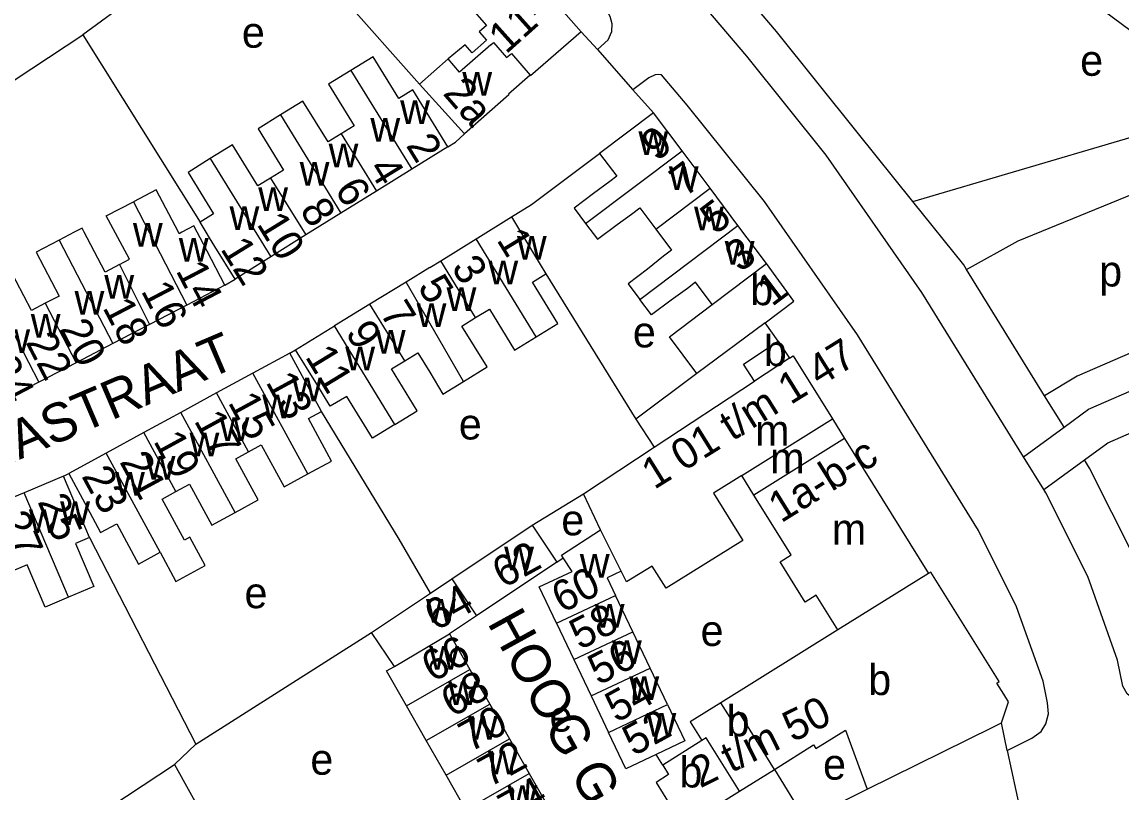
# Model space of a CAD drawing. Extents: x 159261 to 160849, y 382514 to 384534.
# Drawn here: x 160447.1 to 160589.8, y 383428.1 to 383528 of the extents above; entities that cross this region are included whole.
import ezdxf

# ---------------------------------------------------------------- set-up
doc = ezdxf.new("R2010")
doc.units = 0
for name, color, linetype in [('BLT_Basislijn', 7, 'Continuous'), ('BLT_Bebouwing', 7, 'Continuous'), ('BLT_Centroide', 7, 'Continuous'), ('BLT_Huisnummer', 7, 'Continuous'), ('BLT_Huisnummer_ tussenligend', 7, 'Continuous'), ('BLT_Huisnummer_reeks', 7, 'Continuous'), ('BLT_Onderdoorgang_en_onderverdeling', 7, 'Continuous'), ('BLT_Onderverdeling_panden', 7, 'Continuous'), ('BLT_Straatnaam', 7, 'Continuous'), ('BLT_Vlakafsluiter', 7, 'Continuous')]:
    doc.layers.add(name, color=color, linetype=linetype)

msp = doc.modelspace()

# ---------------------------------------------------------------- linework, layer by layer
at = {"layer": 'BLT_Basislijn'}
for p, q in [((160478.05, 383543.24), (160498.66, 383519.94)), ((160476.92, 383542.41), (160455.01, 383526.34)), ((160438.32, 383515.32), (160455.01, 383526.34)), ((160455.01, 383526.34), (160470.22, 383502.03)), ((160519.64, 383526.74), (160521.77, 383524.41)), ((160526.35, 383519.21), (160529.01, 383516.2)), ((160473.44, 383493.86), (160474.76, 383494.65)), ((160515.08, 383495.32), (160526.75, 383476.49)), ((160545.2, 383486.59), (160543.52, 383489)), ((160481.85, 383485.05), (160482.62, 383485.5)), ((160585.43, 383477.77), (160602.38, 383485.17)), ((160534.66, 383482.43), (160526.75, 383476.49)), ((160526.75, 383476.49), (160529.13, 383472.88)), ((160452.5, 383469.11), (160453.19, 383469.44)), ((160513.28, 383462.74), (160519.93, 383466.83)), ((160455.89, 383461.15), (160469.68, 383434.36)), ((160516.47, 383457.96), (160517.31, 383458.51)), ((160469.68, 383434.36), (160492.47, 383448.85)), ((160574.89, 383433.54), (160574.13, 383437.11)), ((160469.68, 383434.36), (160466.9, 383431.72)), ((160530.22, 383431.64), (160529.35, 383433.03)), ((160544.71, 383431.08), (160548.75, 383424.52)), ((160548.75, 383424.52), (160556.74, 383428.5))]:
    msp.add_line(p, q, dxfattribs=at)
for points in [[(160555.44, 383513.71), (160544.97, 383526.75), (160528.63, 383546.01), (160486.6, 383593.86), (160467.98, 383614.38), (160463.08, 383619.66)], [(160576.99, 383471.63), (160563.82, 383492.92), (160551.43, 383510.71), (160541.12, 383523.57), (160524.85, 383542.74), (160482.88, 383590.53), (160474.35, 383599.93)], [(160521.77, 383524.41), (160523.14, 383525.68), (160523.64, 383526.77), (160523.66, 383527.77), (160523.39, 383528.71), (160522.91, 383529.57), (160517.28, 383536.21), (160475.42, 383583.87), (160474.27, 383585.14), (160471.26, 383582.41)], [(160562.63, 383504.74), (160631.58, 383525.05), (160641.9, 383538.89)], [(160574.89, 383433.54), (160578.08, 383435.13), (160579.28, 383436), (160579.88, 383436.97), (160580.24, 383438.28), (160580.13, 383439.72), (160579.53, 383442.5), (160576.11, 383452.17), (160571.15, 383462.07), (160555.46, 383487.43), (160543.42, 383504.72), (160533.4, 383517.2), (160530.07, 383521.13), (160529.69, 383521.2), (160529.25, 383521.16), (160528.42, 383520.77), (160526.35, 383519.21)], [(160502.36, 383511.82), (160503.37, 383512.41), (160504.53, 383513.51)], [(160562.63, 383504.74), (160555.44, 383513.71)], [(160510.59, 383502.71), (160513.22, 383504.34), (160522.04, 383510.96)], [(160569.62, 383495.89), (160576.32, 383499.61), (160593.32, 383506.58), (160596.37, 383499.32)], [(160569.62, 383495.89), (160569.26, 383496.49), (160562.63, 383504.74)], [(160579.74, 383479.54), (160569.62, 383495.89)], [(160584.9, 383471.2), (160587.93, 383473.41), (160634.85, 383493.87)], [(160600.58, 383489.31), (160583.94, 383482.06), (160579.74, 383479.54)], [(160582.26, 383475.47), (160579.74, 383479.54)], [(160500.09, 383453.94), (160496.03, 383460.92), (160485.96, 383477.48)], [(160582.26, 383475.47), (160585.43, 383477.77)], [(160576.99, 383471.63), (160582.26, 383475.47)], [(160579.63, 383467.37), (160576.99, 383471.63)], [(160579.63, 383467.37), (160584.9, 383471.2)], [(160596.19, 383443.52), (160595.43, 383447.01), (160591.33, 383458.64), (160585.57, 383470.12), (160584.9, 383471.2)], [(160592.34, 383440.05), (160591.35, 383440.13), (160590.45, 383440.87), (160589.89, 383441.87), (160589.17, 383445.23), (160585.33, 383456.09), (160579.89, 383466.95), (160579.63, 383467.37)]]:
    msp.add_lwpolyline(points, dxfattribs=at)
at = {"layer": 'BLT_Bebouwing'}
for p, q in [((160511.74, 383535.78), (160519.64, 383526.74)), ((160502.39, 383523.2), (160498.66, 383519.94)), ((160504.53, 383513.51), (160498.66, 383519.94)), ((160529.01, 383516.2), (160522.04, 383510.96)), ((160532.72, 383511.27), (160529.01, 383516.2)), ((160502.36, 383511.82), (160497.67, 383508.91)), ((160536.35, 383506.43), (160532.72, 383511.27)), ((160497.67, 383508.91), (160493.09, 383506.06)), ((160493.09, 383506.06), (160488.5, 383503.21)), ((160539.98, 383501.59), (160536.35, 383506.43)), ((160488.5, 383503.21), (160483.94, 383500.38)), ((160501.43, 383497.04), (160506.02, 383499.86)), ((160479.39, 383497.56), (160474.76, 383494.65)), ((160500, 383496.16), (160501.43, 383497.04)), ((160500, 383496.16), (160496.94, 383494.28)), ((160496.94, 383494.28), (160492.25, 383491.41)), ((160473.44, 383493.86), (160468.49, 383491.28)), ((160492.25, 383491.41), (160487.65, 383488.58)), ((160468.49, 383491.28), (160463.68, 383488.78)), ((160463.68, 383488.78), (160458.93, 383486.31)), ((160543.52, 383489), (160534.66, 383482.43)), ((160458.93, 383486.31), (160454.16, 383483.82)), ((160545.2, 383486.59), (160546.64, 383484.39)), ((160454.16, 383483.82), (160449.34, 383481.31)), ((160477.09, 383482.46), (160472.37, 383479.89)), ((160449.34, 383481.31), (160444.57, 383478.83)), ((160472.37, 383479.89), (160467.72, 383477.35)), ((160467.72, 383477.35), (160462.93, 383474.75)), ((160552.22, 383476.52), (160553.8, 383473.99)), ((160462.93, 383474.75), (160458.04, 383472.08)), ((160519.93, 383466.83), (160529.13, 383472.88)), ((160553.8, 383473.99), (160564.69, 383456.47)), ((160458.04, 383472.08), (160453.19, 383469.44)), ((160452.5, 383469.11), (160447.4, 383466.96)), ((160542.04, 383466.66), (160540.46, 383469.19)), ((160447.4, 383466.96), (160442.42, 383464.86)), ((160522.15, 383462.16), (160519.93, 383466.83)), ((160513.28, 383462.74), (160516.47, 383457.96)), ((160516.47, 383457.96), (160506.08, 383451.01)), ((160518.46, 383456.76), (160517.31, 383458.51)), ((160525.52, 383455.38), (160524.85, 383456.8)), ((160526.35, 383448.93), (160524.11, 383453.64)), ((160516.45, 383450.03), (160518.69, 383445.31)), ((160528.59, 383444.22), (160526.35, 383448.93)), ((160552.92, 383449.18), (160537.75, 383439.71)), ((160518.69, 383445.31), (160520.94, 383440.6)), ((160505.21, 383444.02), (160507.78, 383439.52)), ((160530.84, 383439.5), (160528.59, 383444.22)), ((160520.94, 383440.6), (160523.18, 383435.88)), ((160499.56, 383434.83), (160496.99, 383439.33)), ((160507.78, 383439.52), (160510.35, 383435.03)), ((160537.75, 383439.71), (160533.79, 383437.24)), ((160533.79, 383437.24), (160535.31, 383434.81)), ((160502.13, 383430.33), (160499.56, 383434.83)), ((160510.35, 383435.03), (160512.91, 383430.53)), ((160535.31, 383434.81), (160530.22, 383431.64)), ((160455.71, 383424.35), (160466.9, 383431.72)), ((160466.9, 383431.72), (160474.55, 383418.01)), ((160504.7, 383425.84), (160502.13, 383430.33)), ((160512.91, 383430.53), (160515.48, 383426.03)), ((160540.17, 383428.25), (160544.71, 383431.08))]:
    msp.add_line(p, q, dxfattribs=at)
for points in [[(160581.47, 383531.81), (160582.99, 383530.7), (160585.33, 383531.05), (160593.01, 383525.34), (160603.31, 383526.84)], [(160505.17, 383530.05), (160507.36, 383527.53), (160506.43, 383526.72), (160507.37, 383525.65)], [(160507.37, 383525.65), (160505.5, 383524), (160504.59, 383525.05), (160502.39, 383523.2)], [(160519.64, 383526.74), (160513.09, 383521.01), (160513.02, 383521.09)], [(160502.36, 383511.82), (160497.81, 383519.2), (160496.01, 383518.08), (160492.68, 383523.48), (160489.78, 383521.7)], [(160489.78, 383521.7), (160486.89, 383519.92), (160490.21, 383514.54), (160488.51, 383513.5)], [(160513.02, 383521.09), (160510.21, 383518.63), (160510.28, 383518.55), (160504.53, 383513.51)], [(160488.51, 383513.5), (160486.82, 383512.45), (160483.56, 383517.74), (160480.65, 383515.95)], [(160480.65, 383515.95), (160477.74, 383514.15), (160481.05, 383508.79), (160479.38, 383507.76)], [(160479.38, 383507.76), (160477.72, 383506.74), (160474.44, 383512.06), (160471.55, 383510.28)], [(160471.55, 383510.28), (160468.67, 383508.5), (160471.97, 383503.14), (160470.22, 383502.03)], [(160522.04, 383510.96), (160524.27, 383508), (160523.38, 383507.33), (160521.26, 383505.74), (160518.74, 383503.85), (160520.22, 383501.88)], [(160473.44, 383493.86), (160471.13, 383498.29), (160470.24, 383500), (160469.87, 383500.73), (160469.44, 383501.55), (160467.87, 383500.73), (160467.51, 383500.54), (160467.42, 383500.73), (160464.55, 383506.24), (160461.59, 383504.69)], [(160459.76, 383496.54), (160461.07, 383497.22), (160458.07, 383502.86), (160461.59, 383504.69)], [(160520.22, 383501.88), (160521.77, 383499.83), (160524.33, 383501.75), (160526.15, 383503.08), (160527.25, 383503.91), (160529.31, 383501.15)], [(160474.76, 383494.65), (160472.14, 383498.9), (160471.46, 383500), (160471.02, 383500.73), (160470.22, 383502.03)], [(160506.02, 383499.86), (160506.26, 383500), (160510.59, 383502.71)], [(160510.59, 383502.71), (160513.61, 383497.74), (160515.08, 383495.32)], [(160543.69, 383496.66), (160541.18, 383500), (160539.98, 383501.59)], [(160459.76, 383496.54), (160457.9, 383495.57), (160455.59, 383500), (160455.21, 383500.73), (160454.93, 383501.28), (160453.9, 383500.74), (160452.62, 383500.07), (160451.95, 383499.72)], [(160483.94, 383500.38), (160479.39, 383497.56)], [(160529.31, 383501.15), (160531.37, 383498.4), (160530.31, 383497.61), (160528.26, 383495.93), (160525.75, 383494.04), (160527.26, 383492.03)], [(160451.95, 383499.72), (160448.97, 383498.17), (160451.94, 383492.46), (160450.15, 383491.52)], [(160450.15, 383491.52), (160448.36, 383490.59), (160445.39, 383496.28), (160442.36, 383494.7)], [(160543.52, 383489), (160547.22, 383491.79), (160543.69, 383496.66)], [(160513.8, 383487.18), (160516.61, 383488.9), (160513.33, 383494.24), (160515.08, 383495.32)], [(160536.65, 383491.35), (160534.48, 383494.24), (160533.43, 383493.45), (160531.33, 383491.94), (160528.77, 383490.02), (160527.26, 383492.03)], [(160534.66, 383482.43), (160531.09, 383487.16), (160536.65, 383491.35)], [(160505.96, 383489.67), (160507.74, 383490.76), (160510.99, 383485.46), (160513.8, 383487.18)], [(160482.62, 383485.5), (160487.65, 383488.58)], [(160504.38, 383481.38), (160507.44, 383483.26), (160504.18, 383488.57), (160505.96, 383489.67)], [(160542.13, 383481.42), (160540.68, 383483.62), (160545.2, 383486.59)], [(160481.85, 383485.05), (160477.09, 383482.46)], [(160485.96, 383477.48), (160484.24, 383480.67), (160481.85, 383485.05)], [(160495.49, 383475.81), (160492.58, 383474.03), (160489.25, 383479.45), (160487.1, 383478.17), (160485.23, 383481.24), (160482.62, 383485.5)], [(160496.77, 383484.04), (160498.46, 383485.08), (160500, 383482.57)], [(160546.64, 383484.39), (160547.12, 383484.71), (160552.22, 383476.52)], [(160495.49, 383475.81), (160498.39, 383477.59), (160495.07, 383483), (160496.77, 383484.04)], [(160500, 383482.57), (160501.72, 383479.75), (160504.38, 383481.38)], [(160529.13, 383472.88), (160542.13, 383481.42)], [(160484.2, 383469.4), (160487.27, 383471.06), (160484.27, 383476.56), (160485.96, 383477.48)], [(160476.52, 383472.27), (160478.17, 383473.17), (160481.14, 383467.73), (160484.2, 383469.4)], [(160474.77, 383464.39), (160477.78, 383466.03), (160474.87, 383471.37), (160476.52, 383472.27)], [(160455.89, 383461.15), (160454.46, 383464.52), (160452.5, 383469.11)], [(160453.19, 383469.44), (160455.58, 383465.05), (160457.33, 383461.81), (160459.43, 383462.91), (160462.26, 383457.71), (160465.04, 383459.23)], [(160540.46, 383469.19), (160536.8, 383466.92), (160540.62, 383460.78), (160530.65, 383454.57), (160528.85, 383457.45), (160525.52, 383455.38)], [(160465.04, 383459.23), (160467.1, 383455.44), (160470.9, 383457.5), (160468.89, 383461.19), (160468.21, 383460.82), (160465.31, 383466.14), (160467.09, 383467.11)], [(160467.09, 383467.11), (160468.87, 383468.08), (160471.77, 383462.76), (160474.77, 383464.39)], [(160552.92, 383449.18), (160550.12, 383453.67), (160548.67, 383452.77), (160545.43, 383457.98), (160546.88, 383458.89), (160542.04, 383466.66)], [(160502.87, 383455.8), (160513.28, 383462.74)], [(160517.31, 383458.51), (160517.09, 383458.84), (160522.15, 383462.16)], [(160455.89, 383461.15), (160454.08, 383460.36), (160456.44, 383454.81), (160453.18, 383453.42)], [(160453.18, 383453.42), (160450.15, 383452.12), (160447.81, 383457.59), (160445.87, 383456.77)], [(160500.09, 383453.94), (160502.87, 383455.8)], [(160516.45, 383450.03), (160514.21, 383454.75), (160518.46, 383456.76)], [(160524.85, 383456.8), (160523.02, 383455.93), (160524.11, 383453.64)], [(160574.13, 383437.11), (160575.04, 383439.85), (160574.43, 383440.83), (160573.54, 383442.27), (160573.86, 383442.49), (160564.99, 383456.66), (160564.69, 383456.47)], [(160492.47, 383448.85), (160500.09, 383453.94)], [(160506.08, 383451.01), (160502.56, 383448.66)], [(160495.43, 383444.41), (160492.47, 383448.85)], [(160502.56, 383448.66), (160505.21, 383444.02)], [(160496.99, 383439.33), (160494.41, 383443.84), (160495.43, 383444.41)], [(160530.84, 383439.5), (160533.08, 383434.79), (160529.35, 383433.03)], [(160529.35, 383433.03), (160525.42, 383431.17), (160523.18, 383435.88)], [(160544.71, 383431.08), (160549.79, 383434.25), (160550.09, 383433.79), (160553.9, 383436.15), (160556.74, 383428.5)], [(160556.74, 383428.5), (160573.01, 383436.57), (160574.13, 383437.11)], [(160530.22, 383431.64), (160530.99, 383430.4), (160529.35, 383429.38), (160532.11, 383424.97), (160533.76, 383425.98), (160534.52, 383424.72), (160540.17, 383428.25)]]:
    msp.add_lwpolyline(points, dxfattribs=at)
at = {"layer": 'BLT_Onderdoorgang_en_onderverdeling'}
for p, q in [((160540.46, 383469.19), (160552.22, 383476.52)), ((160553.8, 383473.99), (160542.04, 383466.66))]:
    msp.add_line(p, q, dxfattribs=at)
for points in [[(160544.71, 383431.08), (160540.08, 383438.53), (160538.95, 383437.82), (160537.75, 383439.71)], [(160540.17, 383428.25), (160535.86, 383435.16), (160535.31, 383434.81)]]:
    msp.add_lwpolyline(points, dxfattribs=at)
at = {"layer": 'BLT_Onderverdeling_panden'}
for p, q in [((160489.78, 383521.7), (160497.67, 383508.91)), ((160480.65, 383515.95), (160488.5, 383503.21)), ((160488.51, 383513.5), (160493.09, 383506.06)), ((160471.55, 383510.28), (160479.39, 383497.56)), ((160520.22, 383501.88), (160532.72, 383511.27)), ((160479.38, 383507.76), (160483.94, 383500.38)), ((160529.31, 383501.15), (160536.35, 383506.43)), ((160461.59, 383504.69), (160468.49, 383491.28)), ((160527.26, 383492.03), (160539.98, 383501.59)), ((160451.95, 383499.72), (160458.93, 383486.31)), ((160513.8, 383487.18), (160506.02, 383499.86)), ((160505.96, 383489.67), (160501.43, 383497.04)), ((160459.76, 383496.54), (160463.68, 383488.78)), ((160536.65, 383491.35), (160543.69, 383496.66)), ((160442.36, 383494.7), (160449.34, 383481.31)), ((160504.38, 383481.38), (160496.94, 383494.28)), ((160450.15, 383491.52), (160454.16, 383483.82)), ((160496.77, 383484.04), (160492.25, 383491.41)), ((160495.49, 383475.81), (160487.65, 383488.58)), ((160484.2, 383469.4), (160477.09, 383482.46)), ((160476.52, 383472.27), (160472.37, 383479.89)), ((160474.77, 383464.39), (160467.72, 383477.35)), ((160467.09, 383467.11), (160462.93, 383474.75)), ((160465.04, 383459.23), (160458.04, 383472.08)), ((160453.18, 383453.42), (160447.4, 383466.96)), ((160524.85, 383456.8), (160522.15, 383462.16)), ((160502.87, 383455.8), (160506.08, 383451.01)), ((160564.69, 383456.47), (160552.92, 383449.18)), ((160516.45, 383450.03), (160524.11, 383453.64)), ((160495.43, 383444.41), (160502.56, 383448.66)), ((160518.69, 383445.31), (160526.35, 383448.93)), ((160496.99, 383439.33), (160505.21, 383444.02)), ((160520.94, 383440.6), (160528.59, 383444.22)), ((160499.56, 383434.83), (160507.78, 383439.52)), ((160523.18, 383435.88), (160530.84, 383439.5)), ((160502.13, 383430.33), (160510.35, 383435.03)), ((160504.7, 383425.84), (160512.91, 383430.53))]:
    msp.add_line(p, q, dxfattribs=at)
for points in [[(160507.92, 383525.02), (160503.88, 383521.49), (160502.39, 383523.2)], [(160507.92, 383525.02), (160508.27, 383525.32), (160509.96, 383523.38), (160510.59, 383523.93), (160513.02, 383521.09)], [(160546.64, 383484.39), (160542.13, 383481.42)]]:
    msp.add_lwpolyline(points, dxfattribs=at)
at = {"layer": 'BLT_Vlakafsluiter'}
for p, q in [((160521.77, 383524.41), (160526.35, 383519.21)), ((160574.89, 383433.54), (160576.56, 383425.76))]:
    msp.add_line(p, q, dxfattribs=at)

# ---------------------------------------------------------------- texts
at = {"layer": 'BLT_Centroide'}
for s, p in [('e', (160475.65, 383524.66)), ('e', (160584.35, 383521.02)), ('w', (160504.23, 383518.44)), ('w', (160496.17, 383514.77)), ('w', (160492.31, 383512.47)), ('w', (160527.07, 383510.75)), ('w', (160486.89, 383509.16)), ('w', (160483.14, 383506.78)), ('w', (160531.01, 383506.22)), ('w', (160477.77, 383503.48)), ('w', (160474.05, 383501.03)), ('w', (160534.28, 383500.97)), ('w', (160461.52, 383498.86)), ('w', (160467.47, 383496.92)), ('w', (160511.31, 383497.19)), ('w', (160538.26, 383496.53)), ('w', (160507.61, 383493.97)), ('p', (160586.81, 383493.7)), ('w', (160457.81, 383492.11)), ('b', (160541.57, 383491.28)), ('w', (160453.95, 383490.05)), ('w', (160502.19, 383490.5)), ('w', (160498.31, 383488.45)), ('w', (160448.27, 383487.08)), ('e', (160526.35, 383485.8)), ('w', (160444.33, 383485.09)), ('w', (160493.02, 383485)), ('b', (160543.33, 383483.38)), ('w', (160489.05, 383482.81)), ('w', (160482.17, 383478.8)), ('w', (160478.28, 383476.61)), ('w', (160472.75, 383473.66)), ('e', (160503.78, 383473.86)), ('m', (160542.2, 383473.04)), ('w', (160468.86, 383471.67)), ('w', (160463.17, 383468.66)), ('m', (160544.16, 383469.45)), ('w', (160459.2, 383466.56)), ('w', (160452.09, 383462.75)), ('w', (160448.03, 383461.75)), ('e', (160517.07, 383461.43)), ('m', (160552.15, 383460.24)), ('w', (160509.66, 383456.88)), ('w', (160519.47, 383455.92)), ('e', (160475.99, 383451.98)), ('w', (160499.53, 383450.09)), ('w', (160521.41, 383449.47)), ('e', (160535.13, 383447.08)), ('w', (160523.64, 383444.75)), ('w', (160499.92, 383444)), ('b', (160556.87, 383440.72)), ('w', (160525.89, 383440.06)), ('w', (160502.38, 383439.44)), ('e', (160515.55, 383435.97)), ('b', (160538.51, 383435.39)), ('w', (160504.95, 383434.94)), ('w', (160528.12, 383435.34)), ('e', (160484.53, 383430.39)), ('w', (160507.52, 383430.44)), ('b', (160532.39, 383428.74)), ('e', (160551.01, 383429.75)), ('w', (160510.09, 383425.94))]:
    msp.add_text(s, height=4, dxfattribs=at).set_placement(p)
at = {"layer": 'BLT_Huisnummer'}
for s, rotation, p in [('2a', 311.1514, (160501.6, 383518.68)), ('9', 36.8347, (160529.39, 383509.83)), ('2', 301.6504, (160496.85, 383511.99)), ('6', 301.6565, (160487.59, 383506.27)), ('5', 36.9102, (160537.03, 383500.32)), ('10', 301.6488, (160477.49, 383501.8)), ('1', 301.5554, (160508.6, 383499.75)), ('14', 297.5079, (160467.02, 383495.77)), ('5', 301.5241, (160498.36, 383493.65)), ('1', 36.9059, (160544.38, 383491)), ('18', 297.5149, (160457.53, 383490.98)), ('9', 301.3584, (160489, 383487.73)), ('22', 297.5029, (160447.54, 383486.49)), ('13', 298.5683, (160478.68, 383481.32)), ('17', 298.5747, (160469.38, 383476.3)), ('21', 298.4304, (160459.72, 383470.98)), ('25', 293.0893, (160449.11, 383465.82)), ('62', 28.7653, (160509.56, 383454.5)), ('60', 27.1394, (160517.16, 383451.28)), ('64', 28.7653, (160500.77, 383448.96)), ('66', 28.7653, (160500.38, 383442.31)), ('56', 27.1394, (160521.87, 383441.92)), ('52', 28.7646, (160526.45, 383432.73)), ('72', 28.7646, (160507.72, 383428.69))]:
    msp.add_text(s, height=4, rotation=rotation, dxfattribs=at).set_placement(p)
at = {"layer": 'BLT_Huisnummer_ tussenligend'}
for s, rotation, p in [('7', 36.9102, (160533.07, 383505.2)), ('4', 301.6504, (160491.95, 383508.99)), ('8', 301.6565, (160483.08, 383503.62)), ('12', 301.6488, (160472.79, 383498.58)), ('3', 36.9059, (160540.26, 383495.44)), ('3', 301.5554, (160502.73, 383496.18)), ('16', 297.5079, (160462.51, 383493.14)), ('7', 301.5241, (160493.46, 383490.28)), ('20', 297.5149, (160451.94, 383488.23)), ('11', 301.3584, (160483.77, 383484.6)), ('24', 297.5029, (160442.65, 383483.49)), ('15', 298.5683, (160473.79, 383478.68)), ('19', 298.5747, (160464.11, 383473.66)), ('23', 298.4304, (160454.8, 383469.12)), ('27', 293.0893, (160444.02, 383463.57)), ('58', 27.1394, (160519.47, 383446.51)), ('68', 28.7653, (160502.9, 383437.76)), ('54', 28.7646, (160524.2, 383437.06)), ('70', 28.7646, (160505.21, 383433.24)), ('74', 28.7646, (160510.32, 383423.97))]:
    msp.add_text(s, height=4, rotation=rotation, dxfattribs=at).set_placement(p)
at = {"layer": 'BLT_Huisnummer_reeks'}
for s, rotation, p in [('11-13', 41.8588, (160509.89, 383523.74)), ('1 01 t/m 1 47', 31.8764, (160529.12, 383467.3)), ('1a-b-c', 31.8764, (160545.56, 383462.96)), ('2 t/m 50', 26.3689, (160535.08, 383428.6))]:
    msp.add_text(s, height=4, rotation=rotation, dxfattribs=at).set_placement(p)
at = {"layer": 'BLT_Straatnaam'}
for s, rotation, p in [('JOHANNASTRAAT', 23.0939, (160421.49, 383460.43)), ('HOOG GAGEL', 298.7653, (160507.4, 383450.11))]:
    msp.add_text(s, height=5, rotation=rotation, dxfattribs=at).set_placement(p)

doc.saveas('drawing.dxf')
